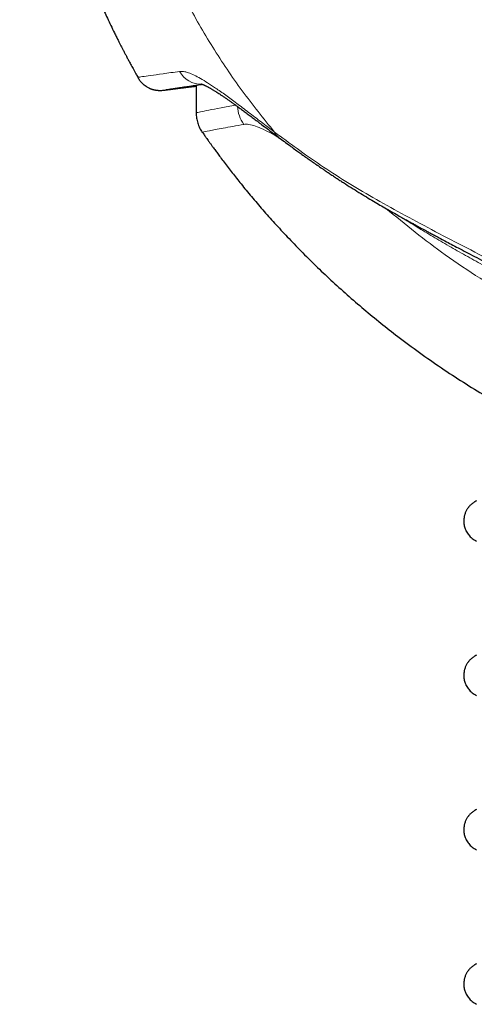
# Model space of a CAD drawing. Header units: millimetres. Extents: x 8 to 428, y 12 to 633.
# Tile 600 of 656: x 209.3 to 214.65, y 361.35 to 372.92. Entities that reach past the tile are written whole.
import ezdxf

# ---------------------------------------------------------------- set-up
doc = ezdxf.new("R2010")
doc.units = ezdxf.units.MM

msp = doc.modelspace()

# ---------------------------------------------------------------- linework, layer by layer
at = {"color": 7, "linetype": 'Continuous', "lineweight": 30}
msp.add_line((211.372, 372.15), (211.372, 371.825), dxfattribs=at)
at = {"color": 8, "linetype": 'Continuous', "lineweight": 0}
for centre, radius, start, end in [((211.435, 372.458), 0.296, 209.6141, 271.2611), ((212.266, 371.925), 0.407, 183.6294, 215.2596)]:
    msp.add_arc(centre, radius, start, end, dxfattribs=at)
at = {"color": 7, "linetype": 'Continuous', "lineweight": 30}
for points, knots in [([(209.297, 378.566), (209.299, 378.469), (209.303, 378.278), (209.31, 377.995), (209.318, 377.72), (209.327, 377.454), (209.339, 377.196), (209.353, 376.946), (209.37, 376.705), (209.391, 376.468), (209.414, 376.237), (209.441, 376.011), (209.471, 375.795), (209.503, 375.587), (209.538, 375.389), (209.575, 375.194), (209.616, 375.004), (209.66, 374.818), (209.705, 374.642), (209.751, 374.477), (209.796, 374.323), (209.841, 374.178), (209.884, 374.047), (209.925, 373.928), (209.963, 373.822), (209.999, 373.723), (210.033, 373.633), (210.065, 373.55), (210.095, 373.474), (210.124, 373.405), (210.15, 373.342), (210.174, 373.284), (210.2, 373.225), (210.228, 373.161), (210.259, 373.091), (210.293, 373.016), (210.33, 372.936), (210.37, 372.852), (210.405, 372.78), (210.434, 372.722), (210.454, 372.681), (210.473, 372.645), (210.488, 372.614), (210.501, 372.59), (210.511, 372.571), (210.518, 372.557), (210.524, 372.546), (210.529, 372.535), (210.536, 372.522), (210.547, 372.503), (210.561, 372.475), (210.58, 372.439), (210.604, 372.395), (210.633, 372.342), (210.662, 372.29), (210.681, 372.255), (210.69, 372.241)], [0, 0, 0, 0, 0.044329, 0.087447, 0.129336, 0.169984, 0.209384, 0.247533, 0.284432, 0.320087, 0.356113, 0.390791, 0.424134, 0.456154, 0.486864, 0.516277, 0.546901, 0.576011, 0.603613, 0.629711, 0.654307, 0.677404, 0.699005, 0.717494, 0.734732, 0.750719, 0.765459, 0.778954, 0.791206, 0.802932, 0.813242, 0.82234, 0.831862, 0.84268, 0.854358, 0.866892, 0.880281, 0.894522, 0.909612, 0.917019, 0.924099, 0.930287, 0.935582, 0.939986, 0.942891, 0.945216, 0.947242, 0.948608, 0.950788, 0.954118, 0.958596, 0.964918, 0.972653, 0.981798, 0.992352, 1, 1, 1, 1]), ([(210.687, 372.242), (210.694, 372.23), (210.709, 372.206), (210.735, 372.176), (210.76, 372.154), (210.782, 372.138), (210.801, 372.127), (210.814, 372.119), (210.824, 372.115), (210.831, 372.112), (210.839, 372.108), (210.848, 372.105), (210.858, 372.102), (210.868, 372.099), (210.878, 372.097), (210.888, 372.094), (210.898, 372.093), (210.907, 372.091), (210.916, 372.09), (210.924, 372.09), (210.932, 372.089), (210.949, 372.089), (210.97, 372.089), (210.991, 372.091), (211.003, 372.093), (211.015, 372.094), (211.029, 372.096), (211.042, 372.097), (211.052, 372.099), (211.058, 372.1), (211.065, 372.1), (211.072, 372.101), (211.08, 372.102), (211.089, 372.103), (211.099, 372.105), (211.111, 372.106), (211.125, 372.108), (211.141, 372.11), (211.159, 372.112), (211.178, 372.115), (211.201, 372.117), (211.226, 372.121), (211.253, 372.124), (211.284, 372.128), (211.318, 372.132), (211.348, 372.136), (211.366, 372.138), (211.372, 372.139)], [0, 0, 0, 0, 0.008925, 0.017119, 0.024216, 0.029911, 0.034318, 0.037737, 0.039614, 0.040898, 0.043208, 0.04583, 0.048856, 0.053619, 0.059298, 0.065944, 0.074755, 0.084901, 0.096186, 0.107553, 0.118861, 0.130112, 0.1824, 0.228098, 0.272948, 0.325201, 0.376155, 0.425812, 0.444145, 0.462294, 0.48026, 0.498195, 0.517541, 0.538657, 0.561542, 0.58876, 0.61812, 0.649623, 0.68327, 0.719061, 0.756997, 0.797078, 0.839307, 0.883682, 0.930206, 0.977992, 1, 1, 1, 1]), ([(211.013, 372.096), (211.013, 372.096), (211.013, 372.096), (211.016, 372.097), (211.019, 372.097), (211.024, 372.098), (211.031, 372.099), (211.042, 372.1), (211.052, 372.102), (211.06, 372.103), (211.066, 372.104), (211.072, 372.105), (211.078, 372.106), (211.085, 372.107), (211.092, 372.108), (211.101, 372.109), (211.11, 372.111), (211.121, 372.112), (211.132, 372.114), (211.145, 372.116), (211.159, 372.118), (211.175, 372.121), (211.193, 372.123), (211.212, 372.126), (211.233, 372.129), (211.256, 372.133), (211.282, 372.136), (211.309, 372.14), (211.338, 372.145), (211.369, 372.149), (211.402, 372.154), (211.428, 372.158), (211.444, 372.161), (211.447, 372.161)], [0, 0, 0, 0, 0.015578, 0.044028, 0.071907, 0.099215, 0.154578, 0.207432, 0.257778, 0.277563, 0.296932, 0.315885, 0.334424, 0.353959, 0.375674, 0.399568, 0.423385, 0.449034, 0.476515, 0.505828, 0.536973, 0.569949, 0.604759, 0.641401, 0.679877, 0.720186, 0.76233, 0.806308, 0.849455, 0.894234, 0.940646, 0.988692, 1, 1, 1, 1]), ([(211.434, 372.165), (211.434, 372.165), (211.434, 372.165), (211.436, 372.165), (211.438, 372.164), (211.441, 372.163), (211.446, 372.161), (211.452, 372.159), (211.459, 372.156), (211.466, 372.153), (211.472, 372.15), (211.478, 372.147), (211.486, 372.144), (211.494, 372.139), (211.504, 372.134), (211.515, 372.129), (211.524, 372.123), (211.533, 372.119), (211.541, 372.114), (211.551, 372.108), (211.563, 372.101), (211.576, 372.093), (211.59, 372.085), (211.603, 372.077), (211.62, 372.066), (211.642, 372.052), (211.669, 372.034), (211.699, 372.014), (211.729, 371.993), (211.758, 371.973), (211.787, 371.952), (211.815, 371.933), (211.843, 371.912), (211.874, 371.89), (211.91, 371.863), (211.952, 371.832), (211.997, 371.798), (212.045, 371.763), (212.095, 371.725), (212.149, 371.684), (212.209, 371.639), (212.274, 371.59), (212.32, 371.555), (212.344, 371.537)], [0, 0, 0, 0, 0.007805, 0.025004, 0.041171, 0.058148, 0.076153, 0.095233, 0.114962, 0.13222, 0.144522, 0.155676, 0.169019, 0.184782, 0.202955, 0.220401, 0.235399, 0.247941, 0.258359, 0.272171, 0.288512, 0.306953, 0.324651, 0.341094, 0.356276, 0.385212, 0.4161, 0.448638, 0.480091, 0.509828, 0.537841, 0.565693, 0.58962, 0.617823, 0.65032, 0.687134, 0.728287, 0.765914, 0.806586, 0.850318, 0.897123, 0.947014, 1, 1, 1, 1]), ([(211.374, 371.824), (211.375, 371.804), (211.377, 371.764), (211.391, 371.705), (211.413, 371.648), (211.434, 371.613), (211.445, 371.596)], [0, 0, 0, 0, 0.2486338, 0.5002956, 0.7518047, 1, 1, 1, 1]), ([(211.449, 371.594), (211.458, 371.581), (211.474, 371.558), (211.496, 371.527), (211.513, 371.503), (211.526, 371.485), (211.536, 371.471), (211.545, 371.459), (211.555, 371.445), (211.57, 371.423), (211.593, 371.392), (211.625, 371.349), (211.661, 371.3), (211.703, 371.244), (211.749, 371.183), (211.799, 371.12), (211.85, 371.055), (211.925, 370.961), (212.027, 370.838), (212.158, 370.684), (212.298, 370.526), (212.449, 370.364), (212.609, 370.198), (212.78, 370.028), (212.961, 369.857), (213.15, 369.685), (213.346, 369.517), (213.545, 369.354), (213.762, 369.183), (214, 369.007), (214.257, 368.827), (214.516, 368.658), (214.776, 368.499), (215.037, 368.351), (215.298, 368.213), (215.569, 368.08), (215.773, 367.986), (215.891, 367.937), (215.912, 367.928)], [0, 0, 0, 0, 0.008044, 0.014629, 0.01962, 0.023018, 0.025691, 0.028315, 0.031135, 0.034151, 0.042119, 0.051192, 0.061368, 0.073492, 0.086805, 0.1006, 0.114691, 0.129078, 0.162252, 0.196881, 0.232952, 0.27045, 0.310169, 0.35134, 0.393944, 0.43796, 0.482397, 0.526329, 0.569752, 0.624279, 0.677958, 0.730772, 0.782779, 0.834032, 0.884582, 0.934477, 0.988653, 1, 1, 1, 1]), ([(212.344, 371.537), (212.366, 371.521), (212.409, 371.489), (212.472, 371.443), (212.529, 371.401), (212.58, 371.363), (212.624, 371.332), (212.661, 371.306), (212.69, 371.286), (212.715, 371.268), (212.735, 371.254), (212.751, 371.243), (212.763, 371.234), (212.771, 371.229), (212.777, 371.225), (212.783, 371.221), (212.791, 371.215), (212.801, 371.208), (212.816, 371.198), (212.837, 371.183), (212.865, 371.164), (212.899, 371.141), (212.938, 371.115), (212.98, 371.087), (213.022, 371.059), (213.064, 371.032), (213.123, 370.994), (213.197, 370.947), (213.287, 370.891), (213.375, 370.837), (213.482, 370.773), (213.611, 370.698), (213.732, 370.63), (213.819, 370.581), (213.87, 370.553), (213.914, 370.529), (213.946, 370.511), (213.969, 370.498), (213.984, 370.49), (213.999, 370.482), (214.017, 370.472), (214.04, 370.46), (214.069, 370.444), (214.104, 370.425), (214.144, 370.403), (214.194, 370.377), (214.252, 370.346), (214.321, 370.309), (214.397, 370.269), (214.482, 370.224), (214.575, 370.175), (214.677, 370.122), (214.787, 370.065), (214.863, 370.025), (214.903, 370.005)], [0, 0, 0, 0, 0.0332178, 0.0634397, 0.0906787, 0.1149419, 0.1362331, 0.1517064, 0.1651165, 0.1764628, 0.1857448, 0.1929617, 0.1981128, 0.2013048, 0.2032881, 0.2060693, 0.2096927, 0.2141583, 0.2194664, 0.2295101, 0.2416355, 0.2558436, 0.2733476, 0.2915237, 0.3094135, 0.3270168, 0.3443331, 0.3819467, 0.4181192, 0.4528405, 0.4865342, 0.5436214, 0.6006991, 0.62199, 0.6406288, 0.6566079, 0.6699693, 0.6758627, 0.6811594, 0.6859748, 0.6922493, 0.7006759, 0.711047, 0.7234942, 0.7380173, 0.7546157, 0.7759955, 0.8000513, 0.8267784, 0.8561687, 0.8882099, 0.9228828, 0.9601595, 1, 1, 1, 1]), ([(214.673, 367.266), (214.667, 367.262), (214.654, 367.255), (214.636, 367.243), (214.62, 367.231), (214.607, 367.22), (214.596, 367.209), (214.587, 367.199), (214.58, 367.191), (214.574, 367.183), (214.567, 367.173), (214.56, 367.162), (214.552, 367.148), (214.544, 367.131), (214.538, 367.116), (214.534, 367.102), (214.53, 367.09), (214.527, 367.074), (214.524, 367.053), (214.522, 367.03), (214.523, 367.006), (214.526, 366.982), (214.531, 366.959), (214.538, 366.938), (214.545, 366.921), (214.554, 366.903), (214.566, 366.883), (214.581, 366.862), (214.6, 366.841), (214.622, 366.821), (214.647, 366.803), (214.664, 366.794), (214.673, 366.789)], [0, 0, 0, 0, 0.0556, 0.105658, 0.150105, 0.18888, 0.221924, 0.24919, 0.270645, 0.286273, 0.302873, 0.321203, 0.342422, 0.366584, 0.393734, 0.405937, 0.420104, 0.440458, 0.467309, 0.498047, 0.525367, 0.554263, 0.584498, 0.613019, 0.636893, 0.657829, 0.697607, 0.744294, 0.797904, 0.858417, 0.925797, 1, 1, 1, 1]), ([(214.673, 365.452), (214.667, 365.448), (214.654, 365.441), (214.636, 365.429), (214.62, 365.417), (214.607, 365.406), (214.596, 365.395), (214.587, 365.385), (214.58, 365.376), (214.574, 365.369), (214.567, 365.359), (214.56, 365.348), (214.552, 365.334), (214.544, 365.317), (214.538, 365.302), (214.534, 365.288), (214.53, 365.276), (214.527, 365.26), (214.524, 365.239), (214.522, 365.216), (214.523, 365.192), (214.526, 365.168), (214.531, 365.145), (214.538, 365.124), (214.545, 365.107), (214.554, 365.089), (214.566, 365.069), (214.581, 365.048), (214.6, 365.027), (214.622, 365.007), (214.647, 364.989), (214.664, 364.98), (214.673, 364.975)], [0, 0, 0, 0, 0.0555906, 0.1056549, 0.1501245, 0.1889357, 0.222032, 0.249366, 0.2709027, 0.2866252, 0.3033869, 0.321849, 0.3431702, 0.3674036, 0.3945955, 0.4068081, 0.420952, 0.4411733, 0.4677786, 0.4982112, 0.5253143, 0.5540442, 0.5840574, 0.6124043, 0.6362551, 0.6572863, 0.6972214, 0.7440414, 0.7977577, 0.8583487, 0.9257772, 1, 1, 1, 1]), ([(214.673, 363.638), (214.667, 363.634), (214.654, 363.627), (214.636, 363.615), (214.62, 363.603), (214.607, 363.592), (214.596, 363.581), (214.587, 363.571), (214.58, 363.563), (214.574, 363.555), (214.567, 363.545), (214.56, 363.534), (214.552, 363.52), (214.544, 363.503), (214.538, 363.488), (214.534, 363.474), (214.53, 363.462), (214.527, 363.446), (214.524, 363.425), (214.522, 363.402), (214.523, 363.378), (214.526, 363.354), (214.531, 363.331), (214.538, 363.31), (214.545, 363.293), (214.554, 363.275), (214.566, 363.255), (214.581, 363.234), (214.6, 363.213), (214.622, 363.193), (214.647, 363.175), (214.664, 363.166), (214.673, 363.161)], [0, 0, 0, 0, 0.055587, 0.105633, 0.150071, 0.188837, 0.221874, 0.249136, 0.270586, 0.286211, 0.302811, 0.321146, 0.342377, 0.366555, 0.393726, 0.40594, 0.420117, 0.440473, 0.46732, 0.498053, 0.525382, 0.554303, 0.584535, 0.613037, 0.636894, 0.657814, 0.697571, 0.744247, 0.797854, 0.858374, 0.92577, 1, 1, 1, 1]), ([(214.673, 361.824), (214.667, 361.82), (214.654, 361.813), (214.636, 361.801), (214.62, 361.789), (214.607, 361.778), (214.596, 361.767), (214.587, 361.757), (214.58, 361.748), (214.574, 361.741), (214.567, 361.731), (214.56, 361.72), (214.552, 361.706), (214.544, 361.689), (214.538, 361.674), (214.534, 361.66), (214.53, 361.648), (214.527, 361.632), (214.524, 361.611), (214.522, 361.588), (214.523, 361.564), (214.526, 361.54), (214.531, 361.517), (214.538, 361.496), (214.545, 361.479), (214.554, 361.461), (214.566, 361.441), (214.581, 361.42), (214.6, 361.399), (214.622, 361.379), (214.647, 361.361), (214.664, 361.352), (214.673, 361.347)], [0, 0, 0, 0, 0.0555774, 0.1056305, 0.1500909, 0.188895, 0.2219861, 0.2493169, 0.2708523, 0.2865755, 0.3033417, 0.3218108, 0.3431414, 0.3673865, 0.3945922, 0.4068113, 0.4209609, 0.4411834, 0.4677853, 0.4982058, 0.5252783, 0.5539632, 0.5839998, 0.6123887, 0.6362505, 0.6572688, 0.6971853, 0.7439949, 0.7977093, 0.8583074, 0.9257519, 1, 1, 1, 1])]:
    msp.add_open_spline(points, degree=3, knots=knots, dxfattribs=at)
at = {"color": 8, "linetype": 'Continuous', "lineweight": 0}
for points, knots in [([(212.296, 371.599), (212.166, 371.759), (211.908, 372.079), (211.563, 372.593), (211.254, 373.13), (210.983, 373.689), (210.753, 374.266), (210.573, 374.831), (210.439, 375.377), (210.345, 375.903), (210.28, 376.433), (210.236, 376.965), (210.209, 377.498), (210.192, 378.032), (210.184, 378.387), (210.181, 378.565)], [0, 0, 0, 0, 0.083333, 0.166657, 0.249982, 0.33331, 0.416632, 0.499957, 0.571385, 0.642817, 0.714253, 0.785683, 0.857118, 0.928557, 1, 1, 1, 1]), ([(210.693, 372.243), (210.692, 372.243), (210.688, 372.243), (210.735, 372.25), (210.831, 372.263), (210.974, 372.283), (211.11, 372.302), (211.178, 372.312)], [0, 0, 0, 0, 0.1153298, 0.3364908, 0.5576382, 0.7787984, 1, 1, 1, 1]), ([(211.178, 372.312), (211.193, 372.313), (211.224, 372.314), (211.282, 372.298), (211.349, 372.27), (211.424, 372.23), (211.508, 372.179), (211.606, 372.114), (211.72, 372.034), (211.85, 371.938), (211.99, 371.832), (212.137, 371.719), (212.243, 371.639), (212.296, 371.599)], [0, 0, 0, 0, 0.083469, 0.1663925, 0.2490618, 0.3317011, 0.4144709, 0.4974728, 0.5974399, 0.6978011, 0.7984653, 0.899271, 1, 1, 1, 1]), ([(211.379, 371.825), (211.377, 371.825), (211.374, 371.826), (211.42, 371.836), (211.515, 371.855), (211.651, 371.882), (211.777, 371.906), (211.836, 371.917)], [0, 0, 0, 0, 0.114277, 0.342612, 0.571013, 0.799492, 1, 1, 1, 1]), ([(211.934, 371.69), (211.848, 371.674), (211.675, 371.642), (211.522, 371.613), (211.445, 371.598), (211.453, 371.598), (211.455, 371.598)], [0, 0, 0, 0, 0.287501, 0.574698, 0.861678, 1, 1, 1, 1]), ([(212.359, 371.526), (212.329, 371.544), (212.258, 371.585), (212.162, 371.634), (212.069, 371.672), (211.991, 371.693), (211.953, 371.691), (211.934, 371.69)], [0, 0, 0, 0, 0.156583, 0.366089, 0.575816, 0.786702, 1, 1, 1, 1]), ([(212.296, 371.599), (212.471, 371.47), (212.821, 371.211), (213.444, 370.825), (214.134, 370.455), (214.635, 370.197), (214.885, 370.068)], [0, 0, 0, 0, 0.2492177, 0.4986945, 0.749584, 1, 1, 1, 1]), ([(212.296, 371.599), (212.304, 371.582), (212.317, 371.557), (212.339, 371.544), (212.346, 371.54)], [0, 0, 0, 0, 0.6916931, 1, 1, 1, 1]), ([(236.397, 370.704), (236.168, 370.517), (235.683, 370.122), (234.869, 369.621), (233.983, 369.183), (233.047, 368.854), (232.081, 368.621), (230.928, 368.441), (229.59, 368.324), (228.069, 368.258), (226.537, 368.212), (225.001, 368.191), (223.464, 368.212), (221.933, 368.258), (220.412, 368.323), (219.074, 368.44), (217.921, 368.621), (216.954, 368.853), (216.018, 369.182), (215.132, 369.619), (214.319, 370.12), (213.834, 370.515), (213.605, 370.702)], [0, 0, 0, 0, 0.037357, 0.078891, 0.120335, 0.161768, 0.203451, 0.245444, 0.308795, 0.372483, 0.43628, 0.500015, 0.56375, 0.627551, 0.691243, 0.754587, 0.796574, 0.838258, 0.8797, 0.921148, 0.962674, 1, 1, 1, 1]), ([(215.047, 369.875), (214.979, 369.911), (214.842, 369.984), (214.642, 370.094), (214.445, 370.204), (214.252, 370.316), (214.064, 370.427), (213.904, 370.525), (213.808, 370.585), (213.772, 370.607)], [0, 0, 0, 0, 0.150474, 0.300989, 0.451691, 0.602726, 0.754265, 0.90653, 1, 1, 1, 1])]:
    msp.add_open_spline(points, degree=3, knots=knots, dxfattribs=at)

doc.saveas('drawing.dxf')
